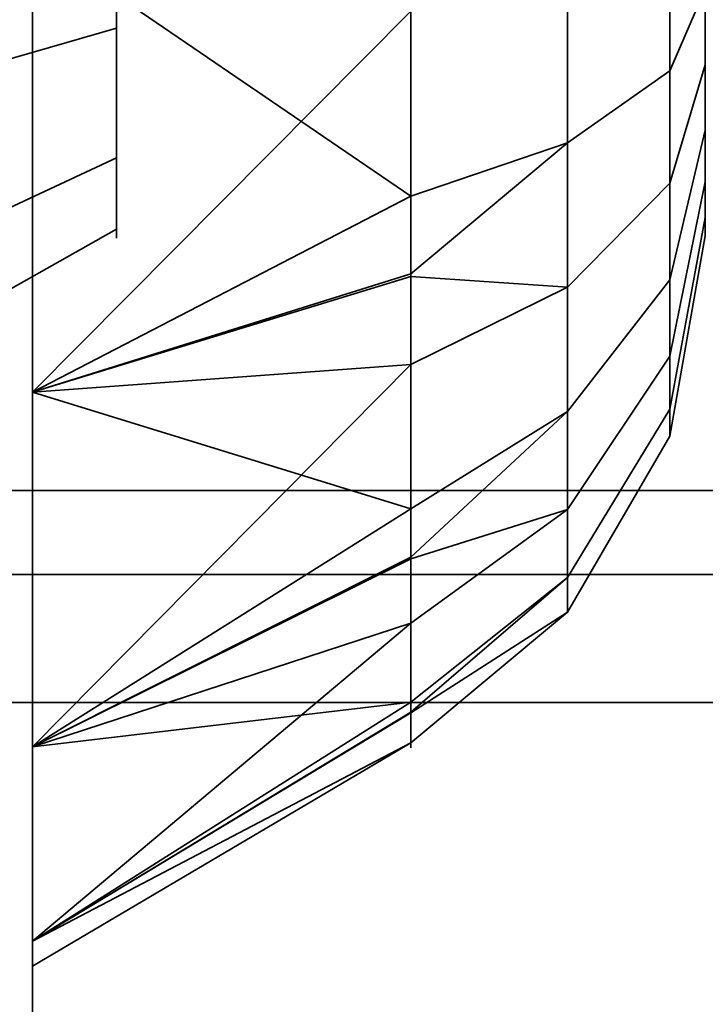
# Model space of a CAD drawing. Header units: millimetres. Extents: x -603 to 3703, y -115 to 249.
# Tile 521 of 656: x 1023.485 to 1024.3, y -14.011 to -12.84. Entities that reach past the tile are written whole.
import ezdxf

# ---------------------------------------------------------------- set-up
doc = ezdxf.new("R2010")
doc.units = ezdxf.units.MM
doc.layers.add('152', color=7, linetype='Continuous', true_color=0xffffff)

# ---------------------------------------------------------------- blocks, each defined once
blk = doc.blocks.new('UG_SURFACE_002')
at = {"layer": '152', "color": 252, "linetype": 'Continuous', "lineweight": 35}
for points in [[(2165, -13.4, 2212.25), (2165, 230.4, 2212.25), (835, 230.4, 2212.25), (835, -13.4, 2212.25)], [(985, -13.4, 2062.2499), (985, 230.4, 2062.2499), (2015.0001, 230.4, 2062.2499), (2015.0001, -13.4, 2062.2499)], [(2165, -13.4, 2212.25), (835, -13.4, 2212.25), (985, -13.4, 2062.2499), (2015.0001, -13.4, 2062.2499)]]:
    blk.add_3dface(points, dxfattribs=at)
blk = doc.blocks.new('UG_SURFACE_157')
at = {"layer": '152', "color": 252, "linetype": 'Continuous', "lineweight": 35}
for points in [[(1023.5, 62.52, 2023.7501), (1023.5, 62.52, -8.75), (1023.5, -30.32, -8.75), (1023.5, -30.32, 2023.7501)], [(1025, -30.32, 2022.2499), (1025, 62.52, 2022.2499), (1023.5, 62.52, 2023.7501), (1023.5, -30.32, 2023.7501)], [(1025, 62.52, -8.75), (1025, -30.32, -8.75), (1023.5, -30.32, -8.75), (1023.5, 62.52, -8.75)]]:
    blk.add_3dface(points, dxfattribs=at)
blk = doc.blocks.new('UG_SURFACE_158')
at = {"layer": '152', "color": 252, "linetype": 'Continuous', "lineweight": 35}
for points in [[(1023.5, 62.52, 2023.7501), (1023.5, 62.52, -8.75), (1023.5, -30.32, -8.75), (1023.5, -30.32, 2023.7501)], [(1025, -30.32, 2022.2499), (1025, 62.52, 2022.2499), (1023.5, 62.52, 2023.7501), (1023.5, -30.32, 2023.7501)], [(1025, 62.52, -8.75), (1025, -30.32, -8.75), (1023.5, -30.32, -8.75), (1023.5, 62.52, -8.75)]]:
    blk.add_3dface(points, dxfattribs=at)
blk = doc.blocks.new('UG_SURFACE_159')
at = {"layer": '152', "color": 252, "linetype": 'Continuous', "lineweight": 35}
for points in [[(1022.8, -26.0201, 983.25), (1022.8, -5.6, 983.25), (1023.5, -5.6, 983.25), (1023.5, -26.0201, 983.25)], [(1023.5, -5.6, 983.25), (1023.5, -14.686, 987.2348), (1023.5, -15.1779, 986.9508)], [(1023.5, -15.1779, 986.9508), (1023.5, -15.7428, 986.8914), (1023.5, -26.0201, 983.25), (1023.5, -5.6, 983.25)], [(1023.5, -5.6, 983.25), (1023.5, -14.234, 988.25), (1023.5, -14.3521, 987.6944)], [(1023.5, -14.3521, 987.6944), (1023.5, -14.686, 987.2348), (1023.5, -5.6, 983.25)], [(1023.5, -5.659, 1008.8141), (1023.5, -14.234, 988.25), (1023.5, -5.6, 983.25)], [(1023.3546, -6.3881, 1167.3717), (1023.5, -5.659, 1167.6859), (1023.5, -26.0201, 1175.3412)], [(1023.5, -26.0201, 1001.1588), (1023.5, -5.659, 1008.8141), (1023.3546, -6.3881, 1009.1282)], [(1023.5, -26.0201, 1175.3412), (1023.5, -5.659, 1167.6859), (1023.5, -7, 1168.25)], [(1023.5, -5.659, 1008.8141), (1023.5, -26.0201, 1001.1588), (1023.5, -13.283, 997.933), (1023.5, -12.7428, 998.1086)], [(1023.5, -14.3521, 988.8056), (1023.5, -5.659, 1008.8141), (1023.5, -11.3521, 996.1944)], [(1023.5, -5.659, 1008.8141), (1023.5, -14.3521, 988.8056), (1023.5, -14.234, 988.25)], [(1023.5, -26.0201, 1175.3412), (1023.3862, -26.2146, 1174.8238), (1023.3546, -6.3881, 1167.3717)], [(1023.3546, -6.3881, 1009.1282), (1023.3862, -26.2146, 1001.6762), (1023.5, -26.0201, 1001.1588)], [(1023.5, -26.0201, 1193.2499), (1023.5, -7, 1168.25), (1023.5, -13.7051, 1178.9471)], [(1023.5, -7, 1168.25), (1023.5, -26.0201, 1193.2499), (1023.5, -26.0201, 1175.3412)], [(1023.5, -7, 1168.25), (1023.5, -13.283, 1178.5669), (1023.5, -13.7051, 1178.9471)], [(1023.5, -7, 1168.25), (1023.5, -12.7428, 1178.3915), (1023.5, -13.283, 1178.5669)], [(1023.5, -26.0201, 1193.2499), (1023.5, -9, 1193.2499), (1022.8, -9, 1193.2499), (1022.8, -26.0201, 1193.2499)], [(1023.5, -9, 1193.2499), (1023.5, -15.1779, 1189.5492), (1023.5, -14.686, 1189.2651)], [(1023.5, -14.686, 1189.2651), (1023.5, -14.3521, 1188.8056), (1023.5, -9, 1193.2499)], [(1023.5, -9, 1193.2499), (1023.5, -26.0201, 1193.2499), (1023.5, -15.7428, 1189.6086), (1023.5, -15.1779, 1189.5492)], [(1023.5, -9, 1193.2499), (1023.5, -14.234, 1188.2499), (1023.5, -12.7428, 1181.1086), (1023.5, -12.1779, 1181.0491)], [(1023.5, -14.3521, 1188.8056), (1023.5, -14.234, 1188.2499), (1023.5, -9, 1193.2499)], [(1023.5, -11.3521, 996.1944), (1023.5, -11.686, 995.7349), (1023.5, -14.3521, 988.8056)], [(1023.5, -14.686, 989.2651), (1023.5, -11.686, 995.7349), (1023.5, -12.1779, 995.4509)], [(1023.5, -14.686, 989.2651), (1023.5, -14.3521, 988.8056), (1023.5, -11.686, 995.7349)], [(1023.5, -12.1779, 995.4509), (1023.5, -12.7428, 995.3914), (1023.5, -14.686, 989.2651)], [(1023.6, -12.85, 997.183), (1023.6, -12.6523, 997.2473), (1023.6, -12.4455, 997.2255), (1023.6, -12.6, 996.75)], [(1023.6, -12.85, 1180.1831), (1023.6, -12.6523, 1180.2473), (1023.6, -12.4455, 1180.2255), (1023.6, -12.6, 1179.75)], [(1023.6, -12.6523, 996.2527), (1023.6, -12.85, 996.317), (1023.6, -13.0045, 996.4561), (1023.6, -12.6, 996.75)], [(1023.6, -13.0045, 996.4561), (1023.6, -13.0891, 996.646), (1023.6, -13.0891, 996.8539), (1023.6, -12.6, 996.75)], [(1023.6, -13.0891, 996.8539), (1023.6, -13.0045, 997.0439), (1023.6, -12.85, 997.183), (1023.6, -12.6, 996.75)], [(1023.6, -12.6523, 1179.2527), (1023.6, -12.85, 1179.317), (1023.6, -13.0045, 1179.4561), (1023.6, -12.6, 1179.75)], [(1023.6, -13.0045, 1179.4561), (1023.6, -13.0891, 1179.646), (1023.6, -13.0891, 1179.8539), (1023.6, -12.6, 1179.75)], [(1023.6, -13.0891, 1179.8539), (1023.6, -13.0045, 1180.0439), (1023.6, -12.85, 1180.1831), (1023.6, -12.6, 1179.75)], [(1024.1362, -12.6, 1178.8001), (1024.1362, -12.9864, 1178.8821), (1023.95, -13.0499, 1178.7394), (1023.95, -12.7119, 1178.6675)], [(1024.1362, -12.6, 995.8001), (1024.1362, -12.9864, 995.8822), (1023.95, -13.0499, 995.7394), (1023.95, -12.7119, 995.6676)], [(1024.2578, -12.6, 1179.0106), (1024.2578, -12.9007, 1179.0745), (1024.1362, -12.9864, 1178.8821), (1024.1362, -12.6, 1178.8001)], [(1024.2578, -12.6, 996.0106), (1024.2578, -12.9007, 996.0745), (1024.1362, -12.9864, 995.8822), (1024.1362, -12.6, 995.8001)], [(1024.3, -12.6, 1179.25), (1024.3, -12.8034, 1179.2933), (1024.2578, -12.9007, 1179.0745), (1024.2578, -12.6, 1179.0106)], [(1024.3, -12.6, 996.25), (1024.3, -12.8034, 996.2932), (1024.2578, -12.9007, 996.0745), (1024.2578, -12.6, 996.0106)], [(1024.3, -12.704, 1180.2391), (1024.3, -12.8939, 1180.1546), (1024.3, -13.033, 1179.9999), (1024.3, -12.6, 1179.75)], [(1024.3, -13.033, 1179.9999), (1024.3, -13.0973, 1179.8023), (1024.3, -13.0755, 1179.5955), (1024.3, -12.6, 1179.75)], [(1024.3, -13.0755, 1179.5955), (1024.3, -12.9716, 1179.4155), (1024.3, -12.8034, 1179.2933), (1024.3, -12.6, 1179.75)], [(1024.3, -12.704, 997.2391), (1024.3, -12.8939, 997.1545), (1024.3, -13.033, 997), (1024.3, -12.6, 996.75)], [(1024.3, -13.033, 997), (1024.3, -13.0973, 996.8023), (1024.3, -13.0755, 996.5955), (1024.3, -12.6, 996.75)], [(1024.3, -13.0755, 996.5955), (1024.3, -12.9716, 996.4154), (1024.3, -12.8034, 996.2932), (1024.3, -12.6, 996.75)], [(1023.6, -12.6523, 997.2473), (1023.6, -12.85, 997.183), (1022.8, -13.0809, 997.583), (1022.8, -12.7005, 997.7066)], [(1023.6, -12.85, 996.317), (1023.6, -12.6523, 996.2527), (1022.8, -12.7005, 995.7934), (1022.8, -13.0809, 995.917)], [(1023.6, -12.6523, 1180.2473), (1023.6, -12.85, 1180.1831), (1022.8, -13.0809, 1180.583), (1022.8, -12.7005, 1180.7066)], [(1023.6, -12.85, 1179.317), (1023.6, -12.6523, 1179.2527), (1022.8, -12.7005, 1178.7934), (1022.8, -13.0809, 1178.9169)], [(1024.3, -12.8939, 1180.1546), (1024.3, -12.704, 1180.2391), (1024.2578, -12.7537, 1180.4732), (1024.2578, -13.0346, 1180.3482)], [(1024.3, -12.8939, 997.1545), (1024.3, -12.704, 997.2391), (1024.2578, -12.7537, 997.4732), (1024.2578, -13.0346, 997.3482)], [(1023.5, -12.7428, 1178.3915), (1023.95, -12.7119, 1178.6675), (1023.95, -13.0499, 1178.7394)], [(1023.5, -12.7428, 995.3914), (1023.95, -12.7119, 995.6676), (1023.95, -13.0499, 995.7394)], [(1023.5, -12.7428, 1181.1086), (1023.5, -14.3521, 1187.6944), (1023.5, -14.686, 1187.2349)], [(1023.5, -12.7428, 1181.1086), (1023.5, -14.234, 1188.2499), (1023.5, -14.3521, 1187.6944)], [(1023.5, -14.686, 1187.2349), (1023.5, -15.1779, 1186.9508), (1023.5, -13.283, 1180.933), (1023.5, -12.7428, 1181.1086)], [(1023.5, -15.1779, 989.5492), (1023.5, -14.686, 989.2651), (1023.5, -12.7428, 995.3914), (1023.5, -13.283, 995.567)], [(1023.95, -13.0499, 1178.7394), (1023.5, -13.283, 1178.5669), (1023.5, -12.7428, 1178.3915)], [(1023.95, -12.83, 1180.832), (1023.5, -12.7428, 1181.1086), (1023.5, -13.283, 1180.933)], [(1023.95, -13.0499, 995.7394), (1023.5, -13.283, 995.567), (1023.5, -12.7428, 995.3914)], [(1023.95, -12.83, 997.8321), (1023.5, -12.7428, 998.1086), (1023.5, -13.283, 997.933)], [(1024.2578, -13.0346, 1180.3482), (1024.2578, -12.7537, 1180.4732), (1024.1362, -12.7975, 1180.6792), (1024.1362, -13.1584, 1180.5185)], [(1024.2578, -13.0346, 997.3482), (1024.2578, -12.7537, 997.4732), (1024.1362, -12.7975, 997.6792), (1024.1362, -13.1584, 997.5185)], [(1024.1362, -13.1584, 1180.5185), (1024.1362, -12.7975, 1180.6792), (1023.95, -12.83, 1180.832), (1023.95, -13.1457, 1180.6915)], [(1024.1362, -13.1584, 997.5185), (1024.1362, -12.7975, 997.6792), (1023.95, -12.83, 997.8321), (1023.95, -13.1457, 997.6915)], [(1024.3, -12.8034, 1179.2933), (1024.3, -12.9716, 1179.4155), (1024.2578, -13.1495, 1179.2552), (1024.2578, -12.9007, 1179.0745)], [(1024.3, -12.8034, 996.2932), (1024.3, -12.9716, 996.4154), (1024.2578, -13.1495, 996.2552), (1024.2578, -12.9007, 996.0745)], [(1023.5, -13.283, 1180.933), (1023.95, -13.1457, 1180.6915), (1023.95, -12.83, 1180.832)], [(1023.5, -13.283, 997.933), (1023.95, -13.1457, 997.6915), (1023.95, -12.83, 997.8321)], [(1023.6, -12.85, 997.183), (1023.6, -13.0045, 997.0439), (1022.8, -13.3782, 997.3154), (1022.8, -13.0809, 997.583)], [(1023.6, -13.0045, 996.4561), (1023.6, -12.85, 996.317), (1022.8, -13.0809, 995.917), (1022.8, -13.3782, 996.1846)], [(1023.6, -12.85, 1180.1831), (1023.6, -13.0045, 1180.0439), (1022.8, -13.3782, 1180.3154), (1022.8, -13.0809, 1180.583)], [(1023.6, -13.0045, 1179.4561), (1023.6, -12.85, 1179.317), (1022.8, -13.0809, 1178.9169), (1022.8, -13.3782, 1179.1847)], [(1024.3, -13.033, 1179.9999), (1024.3, -12.8939, 1180.1546), (1024.2578, -13.0346, 1180.3482), (1024.2578, -13.2404, 1180.1198)], [(1024.3, -13.033, 997), (1024.3, -12.8939, 997.1545), (1024.2578, -13.0346, 997.3482), (1024.2578, -13.2404, 997.1197)], [(1024.2578, -12.9007, 1179.0745), (1024.2578, -13.1495, 1179.2552), (1024.1362, -13.306, 1179.1143), (1024.1362, -12.9864, 1178.8821)], [(1024.2578, -12.9007, 996.0745), (1024.2578, -13.1495, 996.2552), (1024.1362, -13.306, 996.1144), (1024.1362, -12.9864, 995.8822)], [(1024.3, -12.9716, 1179.4155), (1024.3, -13.0755, 1179.5955), (1024.2578, -13.3032, 1179.5216), (1024.2578, -13.1495, 1179.2552)], [(1024.3, -12.9716, 996.4154), (1024.3, -13.0755, 996.5955), (1024.2578, -13.3032, 996.5215), (1024.2578, -13.1495, 996.2552)], [(1024.1362, -12.9864, 1178.8821), (1024.1362, -13.306, 1179.1143), (1023.95, -13.4221, 1179.0098), (1023.95, -13.1425, 1178.8067)], [(1023.95, -13.1425, 1178.8067), (1023.95, -13.0499, 1178.7394), (1024.1362, -12.9864, 1178.8821)], [(1024.1362, -12.9864, 995.8822), (1024.1362, -13.306, 996.1144), (1023.95, -13.4221, 996.0098), (1023.95, -13.1425, 995.8066)], [(1023.95, -13.1425, 995.8066), (1023.95, -13.0499, 995.7394), (1024.1362, -12.9864, 995.8822)], [(1023.6, -13.0045, 997.0439), (1023.6, -13.0891, 996.8539), (1022.8, -13.5409, 996.95), (1022.8, -13.3782, 997.3154)], [(1023.6, -13.0891, 996.646), (1023.6, -13.0045, 996.4561), (1022.8, -13.3782, 996.1846), (1022.8, -13.5409, 996.55)], [(1023.6, -13.0045, 1180.0439), (1023.6, -13.0891, 1179.8539), (1022.8, -13.5409, 1179.95), (1022.8, -13.3782, 1180.3154)], [(1023.6, -13.0891, 1179.646), (1023.6, -13.0045, 1179.4561), (1022.8, -13.3782, 1179.1847), (1022.8, -13.5409, 1179.5501)], [(1024.2578, -13.2404, 1180.1198), (1024.2578, -13.0346, 1180.3482), (1024.1362, -13.1584, 1180.5185), (1024.1362, -13.4227, 1180.225)], [(1024.2578, -13.2404, 997.1197), (1024.2578, -13.0346, 997.3482), (1024.1362, -13.1584, 997.5185), (1024.1362, -13.4227, 997.225)], [(1024.3, -13.0973, 1179.8023), (1024.3, -13.033, 1179.9999), (1024.2578, -13.2404, 1180.1198), (1024.2578, -13.3354, 1179.8273)], [(1024.3, -13.0973, 996.8023), (1024.3, -13.033, 997), (1024.2578, -13.2404, 997.1197), (1024.2578, -13.3354, 996.8273)], [(1023.95, -13.0499, 1178.7394), (1023.95, -13.1425, 1178.8067), (1023.5, -13.283, 1178.5669)], [(1023.95, -13.0499, 995.7394), (1023.95, -13.1425, 995.8066), (1023.5, -13.283, 995.567)], [(1024.3, -13.0755, 1179.5955), (1024.3, -13.0973, 1179.8023), (1024.2578, -13.3354, 1179.8273), (1024.2578, -13.3032, 1179.5216)], [(1024.3, -13.0755, 996.5955), (1024.3, -13.0973, 996.8023), (1024.2578, -13.3354, 996.8273), (1024.2578, -13.3032, 996.5215)], [(1023.6, -13.0891, 996.8539), (1023.6, -13.0891, 996.646), (1022.8, -13.5409, 996.55), (1022.8, -13.5409, 996.95)], [(1023.6, -13.0891, 1179.8539), (1023.6, -13.0891, 1179.646), (1022.8, -13.5409, 1179.5501), (1022.8, -13.5409, 1179.95)], [(1023.5, -13.283, 1178.5669), (1023.95, -13.1425, 1178.8067), (1023.95, -13.4221, 1179.0098)], [(1023.5, -13.283, 995.567), (1023.95, -13.1425, 995.8066), (1023.95, -13.4221, 996.0098)], [(1023.95, -13.2502, 1180.645), (1023.95, -13.1457, 1180.6915), (1023.5, -13.283, 1180.933)], [(1023.95, -13.2502, 997.645), (1023.95, -13.1457, 997.6915), (1023.5, -13.283, 997.933)], [(1023.95, -13.1457, 1180.6915), (1023.95, -13.2502, 1180.645), (1024.1362, -13.1584, 1180.5185)], [(1023.95, -13.1457, 997.6915), (1023.95, -13.2502, 997.645), (1024.1362, -13.1584, 997.5185)], [(1024.2578, -13.1495, 1179.2552), (1024.2578, -13.3032, 1179.5216), (1024.1362, -13.5035, 1179.4565), (1024.1362, -13.306, 1179.1143)], [(1024.2578, -13.1495, 996.2552), (1024.2578, -13.3032, 996.5215), (1024.1362, -13.5035, 996.4564), (1024.1362, -13.306, 996.1144)], [(1024.1362, -13.4227, 1180.225), (1024.1362, -13.1584, 1180.5185), (1023.95, -13.2502, 1180.645), (1023.95, -13.4815, 1180.3881)], [(1024.1362, -13.4227, 997.225), (1024.1362, -13.1584, 997.5185), (1023.95, -13.2502, 997.645), (1023.95, -13.4815, 997.3881)], [(1024.2578, -13.3354, 1179.8273), (1024.2578, -13.2404, 1180.1198), (1024.1362, -13.4227, 1180.225), (1024.1362, -13.5447, 1179.8493)], [(1024.2578, -13.3354, 996.8273), (1024.2578, -13.2404, 997.1197), (1024.1362, -13.4227, 997.225), (1024.1362, -13.5447, 996.8493)], [(1023.5, -13.7051, 1180.553), (1023.95, -13.4815, 1180.3881), (1023.95, -13.2502, 1180.645)], [(1023.95, -13.2502, 1180.645), (1023.5, -13.283, 1180.933), (1023.5, -13.7051, 1180.553)], [(1023.5, -13.7051, 997.5529), (1023.95, -13.4815, 997.3881), (1023.95, -13.2502, 997.645)], [(1023.95, -13.2502, 997.645), (1023.5, -13.283, 997.933), (1023.5, -13.7051, 997.5529)], [(1023.5, -13.283, 995.567), (1023.5, -15.7428, 989.6085), (1023.5, -15.1779, 989.5492)], [(1023.5, -15.1779, 1186.9508), (1023.5, -15.7428, 1186.8914), (1023.5, -13.7051, 1180.553), (1023.5, -13.283, 1180.933)], [(1023.5, -13.283, 995.567), (1023.5, -16.283, 989.433), (1023.5, -15.7428, 989.6085)], [(1023.5, -16.283, 989.433), (1023.5, -13.283, 995.567), (1023.5, -13.7051, 995.9471)], [(1023.5, -13.7051, 997.5529), (1023.5, -13.283, 997.933), (1023.5, -26.0201, 1001.1588)], [(1023.95, -13.4221, 1179.0098), (1023.5, -13.7051, 1178.9471), (1023.5, -13.283, 1178.5669)], [(1023.95, -13.4221, 996.0098), (1023.5, -13.7051, 995.9471), (1023.5, -13.283, 995.567)], [(1024.1362, -13.306, 1179.1143), (1024.1362, -13.5035, 1179.4565), (1023.95, -13.6521, 1179.4082), (1023.95, -13.4793, 1179.1089)], [(1023.95, -13.4793, 1179.1089), (1023.95, -13.4221, 1179.0098), (1024.1362, -13.306, 1179.1143)], [(1024.1362, -13.306, 996.1144), (1024.1362, -13.5035, 996.4564), (1023.95, -13.6521, 996.4082), (1023.95, -13.4793, 996.1088)], [(1023.95, -13.4793, 996.1088), (1023.95, -13.4221, 996.0098), (1024.1362, -13.306, 996.1144)], [(1024.2578, -13.3032, 1179.5216), (1024.2578, -13.3354, 1179.8273), (1024.1362, -13.5447, 1179.8493), (1024.1362, -13.5035, 1179.4565)], [(1024.2578, -13.3032, 996.5215), (1024.2578, -13.3354, 996.8273), (1024.1362, -13.5447, 996.8493), (1024.1362, -13.5035, 996.4564)], [(1023.95, -13.4221, 1179.0098), (1023.95, -13.4793, 1179.1089), (1023.5, -13.7051, 1178.9471)], [(1023.95, -13.4221, 996.0098), (1023.95, -13.4793, 996.1088), (1023.5, -13.7051, 995.9471)], [(1024.1362, -13.5447, 1179.8493), (1024.1362, -13.4227, 1180.225), (1023.95, -13.558, 1180.3031), (1023.95, -13.6648, 1179.9744)], [(1023.95, -13.4815, 1180.3881), (1023.95, -13.558, 1180.3031), (1024.1362, -13.4227, 1180.225)], [(1024.1362, -13.5447, 996.8493), (1024.1362, -13.4227, 997.225), (1023.95, -13.558, 997.3031), (1023.95, -13.6648, 996.9744)], [(1023.95, -13.4815, 997.3881), (1023.95, -13.558, 997.3031), (1024.1362, -13.4227, 997.225)], [(1023.5, -13.7051, 1178.9471), (1023.95, -13.4793, 1179.1089), (1023.95, -13.6521, 1179.4082)], [(1023.5, -13.7051, 995.9471), (1023.95, -13.4793, 996.1088), (1023.95, -13.6521, 996.4082)], [(1023.95, -13.558, 1180.3031), (1023.95, -13.4815, 1180.3881), (1023.5, -13.7051, 1180.553)], [(1023.95, -13.558, 997.3031), (1023.95, -13.4815, 997.3881), (1023.5, -13.7051, 997.5529)], [(1024.1362, -13.5035, 1179.4565), (1024.1362, -13.5447, 1179.8493), (1023.95, -13.7002, 1179.8656), (1023.95, -13.664, 1179.5219)], [(1023.95, -13.664, 1179.5219), (1023.95, -13.6521, 1179.4082), (1024.1362, -13.5035, 1179.4565)], [(1024.1362, -13.5035, 996.4564), (1024.1362, -13.5447, 996.8493), (1023.95, -13.7002, 996.8656), (1023.95, -13.664, 996.5219)], [(1023.95, -13.664, 996.5219), (1023.95, -13.6521, 996.4082), (1024.1362, -13.5035, 996.4564)], [(1023.95, -13.6648, 1179.9744), (1023.95, -13.7002, 1179.8656), (1024.1362, -13.5447, 1179.8493)], [(1023.95, -13.6648, 996.9744), (1023.95, -13.7002, 996.8656), (1024.1362, -13.5447, 996.8493)], [(1023.5, -13.9362, 1180.034), (1023.95, -13.6648, 1179.9744), (1023.95, -13.558, 1180.3031)], [(1023.95, -13.558, 1180.3031), (1023.5, -13.7051, 1180.553), (1023.5, -13.9362, 1180.034)], [(1023.5, -13.9362, 997.034), (1023.95, -13.6648, 996.9744), (1023.95, -13.558, 997.3031)], [(1023.95, -13.558, 997.3031), (1023.5, -13.7051, 997.5529), (1023.5, -13.9362, 997.034)], [(1023.95, -13.6521, 1179.4082), (1023.5, -13.9362, 1179.466), (1023.5, -13.7051, 1178.9471)], [(1023.95, -13.6521, 1179.4082), (1023.95, -13.664, 1179.5219), (1023.5, -13.9362, 1179.466)], [(1023.95, -13.6521, 996.4082), (1023.5, -13.9362, 996.466), (1023.5, -13.7051, 995.9471)], [(1023.95, -13.6521, 996.4082), (1023.95, -13.664, 996.5219), (1023.5, -13.9362, 996.466)], [(1023.5, -13.966, 1179.75), (1023.5, -13.9362, 1179.466), (1023.95, -13.664, 1179.5219), (1023.95, -13.7002, 1179.8656)], [(1023.5, -13.966, 996.75), (1023.5, -13.9362, 996.466), (1023.95, -13.664, 996.5219), (1023.95, -13.7002, 996.8656)], [(1023.95, -13.7002, 1179.8656), (1023.95, -13.6648, 1179.9744), (1023.5, -13.9362, 1180.034)], [(1023.95, -13.7002, 996.8656), (1023.95, -13.6648, 996.9744), (1023.5, -13.9362, 997.034)], [(1023.95, -13.7002, 1179.8656), (1023.5, -13.9362, 1180.034), (1023.5, -13.966, 1179.75)], [(1023.95, -13.7002, 996.8656), (1023.5, -13.9362, 997.034), (1023.5, -13.966, 996.75)], [(1023.5, -26.0201, 1193.2499), (1023.5, -13.7051, 1178.9471), (1023.5, -13.9362, 1179.466)], [(1023.5, -13.9362, 1180.034), (1023.5, -13.7051, 1180.553), (1023.5, -15.7428, 1186.8914)], [(1023.5, -26.0201, 1001.1588), (1023.5, -16.283, 989.433), (1023.5, -13.7051, 995.9471), (1023.5, -13.9362, 996.466)], [(1023.5, -13.9362, 997.034), (1023.5, -13.7051, 997.5529), (1023.5, -26.0201, 1001.1588)], [(1023.5, -15.7428, 1186.8914), (1023.5, -13.9362, 1179.466), (1023.5, -13.966, 1179.75)], [(1023.5, -13.9362, 1179.466), (1023.5, -15.7428, 1186.8914), (1023.5, -16.283, 1187.067)], [(1023.5, -13.966, 1179.75), (1023.5, -13.9362, 1180.034), (1023.5, -15.7428, 1186.8914)], [(1023.5, -26.0201, 1001.1588), (1023.5, -13.9362, 996.466), (1023.5, -13.966, 996.75)], [(1023.5, -13.9362, 1179.466), (1023.5, -16.283, 1187.067), (1023.5, -16.7051, 1187.4471), (1023.5, -26.0201, 1193.2499)], [(1023.5, -13.966, 996.75), (1023.5, -13.9362, 997.034), (1023.5, -26.0201, 1001.1588)]]:
    blk.add_3dface(points, dxfattribs=at)
blk = doc.blocks.new('UG_SURFACE_160')
at = {"layer": '152', "color": 252, "linetype": 'Continuous', "lineweight": 35}
for points in [[(1022.8, -26.0201, 1473.25), (1022.8, -5.6, 1473.25), (1023.5, -5.6, 1473.25), (1023.5, -26.0201, 1473.25)], [(1023.5, -5.6, 1473.25), (1023.5, -14.3521, 1477.6944), (1023.5, -14.686, 1477.2348)], [(1023.5, -5.6, 1473.25), (1023.5, -14.234, 1478.25), (1023.5, -14.3521, 1477.6944)], [(1023.5, -14.686, 1477.2348), (1023.5, -15.1779, 1476.9509), (1023.5, -5.6, 1473.25)], [(1023.5, -5.659, 1498.8141), (1023.5, -14.234, 1478.25), (1023.5, -5.6, 1473.25)], [(1023.5, -15.1779, 1476.9509), (1023.5, -15.7428, 1476.8914), (1023.5, -26.0201, 1473.25), (1023.5, -5.6, 1473.25)], [(1023.3546, -6.3881, 1657.3718), (1023.5, -5.659, 1657.6859), (1023.5, -26.0201, 1665.3413)], [(1023.5, -26.0201, 1491.1588), (1023.5, -5.659, 1498.8141), (1023.3546, -6.3881, 1499.1282)], [(1023.5, -26.0201, 1665.3413), (1023.5, -5.659, 1657.6859), (1023.5, -7, 1658.25)], [(1023.5, -14.3521, 1478.8057), (1023.5, -5.659, 1498.8141), (1023.5, -11.3521, 1486.1944)], [(1023.5, -13.283, 1487.933), (1023.5, -12.7428, 1488.1085), (1023.5, -5.659, 1498.8141), (1023.5, -26.0201, 1491.1588)], [(1023.5, -5.659, 1498.8141), (1023.5, -14.3521, 1478.8057), (1023.5, -14.234, 1478.25)], [(1023.5, -26.0201, 1665.3413), (1023.3862, -26.2146, 1664.8238), (1023.3546, -6.3881, 1657.3718)], [(1023.3546, -6.3881, 1499.1282), (1023.3862, -26.2146, 1491.6762), (1023.5, -26.0201, 1491.1588)], [(1023.5, -26.0201, 1683.25), (1023.5, -7, 1658.25), (1023.5, -13.7051, 1668.9471)], [(1023.5, -7, 1658.25), (1023.5, -26.0201, 1683.25), (1023.5, -26.0201, 1665.3413)], [(1023.5, -7, 1658.25), (1023.5, -13.283, 1668.5669), (1023.5, -13.7051, 1668.9471)], [(1023.5, -7, 1658.25), (1023.5, -12.7428, 1668.3915), (1023.5, -13.283, 1668.5669)], [(1023.5, -26.0201, 1683.25), (1023.5, -9, 1683.25), (1022.8, -9, 1683.25), (1022.8, -26.0201, 1683.25)], [(1023.5, -9, 1683.25), (1023.5, -15.1779, 1679.5492), (1023.5, -14.686, 1679.2651)], [(1023.5, -14.686, 1679.2651), (1023.5, -14.3521, 1678.8056), (1023.5, -9, 1683.25)], [(1023.5, -9, 1683.25), (1023.5, -26.0201, 1683.25), (1023.5, -15.7428, 1679.6086), (1023.5, -15.1779, 1679.5492)], [(1023.5, -9, 1683.25), (1023.5, -14.234, 1678.25), (1023.5, -12.7428, 1671.1085), (1023.5, -12.1779, 1671.0491)], [(1023.5, -14.3521, 1678.8056), (1023.5, -14.234, 1678.25), (1023.5, -9, 1683.25)], [(1023.5, -11.3521, 1486.1944), (1023.5, -11.686, 1485.7348), (1023.5, -14.3521, 1478.8057)], [(1023.5, -11.686, 1485.7348), (1023.5, -12.1779, 1485.4509), (1023.5, -14.3521, 1478.8057)], [(1023.5, -12.1779, 1485.4509), (1023.5, -12.7428, 1485.3915), (1023.5, -14.3521, 1478.8057)], [(1023.6, -12.85, 1487.183), (1023.6, -12.6523, 1487.2472), (1023.6, -12.4455, 1487.2255), (1023.6, -12.6, 1486.75)], [(1023.6, -12.85, 1670.1831), (1023.6, -12.6523, 1670.2473), (1023.6, -12.4455, 1670.2255), (1023.6, -12.6, 1669.75)], [(1023.6, -12.6523, 1486.2528), (1023.6, -12.85, 1486.317), (1023.6, -13.0045, 1486.4562), (1023.6, -12.6, 1486.75)], [(1023.6, -13.0045, 1486.4562), (1023.6, -13.0891, 1486.6461), (1023.6, -13.0891, 1486.854), (1023.6, -12.6, 1486.75)], [(1023.6, -13.0891, 1486.854), (1023.6, -13.0045, 1487.0439), (1023.6, -12.85, 1487.183), (1023.6, -12.6, 1486.75)], [(1023.6, -12.6523, 1669.2528), (1023.6, -12.85, 1669.317), (1023.6, -13.0045, 1669.4561), (1023.6, -12.6, 1669.75)], [(1023.6, -13.0045, 1669.4561), (1023.6, -13.0891, 1669.646), (1023.6, -13.0891, 1669.8539), (1023.6, -12.6, 1669.75)], [(1023.6, -13.0891, 1669.8539), (1023.6, -13.0045, 1670.0439), (1023.6, -12.85, 1670.1831), (1023.6, -12.6, 1669.75)], [(1024.1362, -12.6, 1668.8), (1024.1362, -12.9864, 1668.8821), (1023.95, -13.0499, 1668.7394), (1023.95, -12.7119, 1668.6676)], [(1024.1362, -12.6, 1485.8), (1024.1362, -12.9864, 1485.8822), (1023.95, -13.0499, 1485.7395), (1023.95, -12.7119, 1485.6676)], [(1024.2578, -12.6, 1669.0106), (1024.2578, -12.9007, 1669.0745), (1024.1362, -12.9864, 1668.8821), (1024.1362, -12.6, 1668.8)], [(1024.2578, -12.6, 1486.0106), (1024.2578, -12.9007, 1486.0746), (1024.1362, -12.9864, 1485.8822), (1024.1362, -12.6, 1485.8)], [(1024.3, -12.6, 1669.25), (1024.3, -12.8034, 1669.2933), (1024.2578, -12.9007, 1669.0745), (1024.2578, -12.6, 1669.0106)], [(1024.3, -12.6, 1486.25), (1024.3, -12.8034, 1486.2932), (1024.2578, -12.9007, 1486.0746), (1024.2578, -12.6, 1486.0106)], [(1024.3, -12.704, 1670.2391), (1024.3, -12.8939, 1670.1545), (1024.3, -13.033, 1670), (1024.3, -12.6, 1669.75)], [(1024.3, -13.033, 1670), (1024.3, -13.0973, 1669.8023), (1024.3, -13.0755, 1669.5955), (1024.3, -12.6, 1669.75)], [(1024.3, -13.0755, 1669.5955), (1024.3, -12.9716, 1669.4155), (1024.3, -12.8034, 1669.2933), (1024.3, -12.6, 1669.75)], [(1024.3, -12.704, 1487.2391), (1024.3, -12.8939, 1487.1545), (1024.3, -13.033, 1487), (1024.3, -12.6, 1486.75)], [(1024.3, -13.033, 1487), (1024.3, -13.0973, 1486.8022), (1024.3, -13.0755, 1486.5955), (1024.3, -12.6, 1486.75)], [(1024.3, -13.0755, 1486.5955), (1024.3, -12.9716, 1486.4154), (1024.3, -12.8034, 1486.2932), (1024.3, -12.6, 1486.75)], [(1023.6, -12.6523, 1487.2472), (1023.6, -12.85, 1487.183), (1022.8, -13.0809, 1487.583), (1022.8, -12.7005, 1487.7067)], [(1023.6, -12.85, 1486.317), (1023.6, -12.6523, 1486.2528), (1022.8, -12.7005, 1485.7934), (1022.8, -13.0809, 1485.917)], [(1023.6, -12.6523, 1670.2473), (1023.6, -12.85, 1670.1831), (1022.8, -13.0809, 1670.583), (1022.8, -12.7005, 1670.7066)], [(1023.6, -12.85, 1669.317), (1023.6, -12.6523, 1669.2528), (1022.8, -12.7005, 1668.7934), (1022.8, -13.0809, 1668.9169)], [(1024.3, -12.8939, 1670.1545), (1024.3, -12.704, 1670.2391), (1024.2578, -12.7537, 1670.4732), (1024.2578, -13.0346, 1670.3482)], [(1024.3, -12.8939, 1487.1545), (1024.3, -12.704, 1487.2391), (1024.2578, -12.7537, 1487.4732), (1024.2578, -13.0346, 1487.3482)], [(1023.5, -12.7428, 1668.3915), (1023.95, -12.7119, 1668.6676), (1023.95, -13.0499, 1668.7394)], [(1023.5, -12.7428, 1485.3915), (1023.95, -12.7119, 1485.6676), (1023.95, -13.0499, 1485.7395)], [(1023.5, -12.7428, 1671.1085), (1023.5, -14.3521, 1677.6944), (1023.5, -14.686, 1677.2349)], [(1023.5, -12.7428, 1671.1085), (1023.5, -14.234, 1678.25), (1023.5, -14.3521, 1677.6944)], [(1023.5, -14.686, 1677.2349), (1023.5, -15.1779, 1676.9508), (1023.5, -13.283, 1670.933), (1023.5, -12.7428, 1671.1085)], [(1023.5, -12.7428, 1485.3915), (1023.5, -13.283, 1485.567), (1023.5, -15.1779, 1479.5492), (1023.5, -14.686, 1479.2652)], [(1023.5, -14.686, 1479.2652), (1023.5, -14.3521, 1478.8057), (1023.5, -12.7428, 1485.3915)], [(1023.95, -13.0499, 1668.7394), (1023.5, -13.283, 1668.5669), (1023.5, -12.7428, 1668.3915)], [(1023.95, -12.83, 1670.832), (1023.5, -12.7428, 1671.1085), (1023.5, -13.283, 1670.933)], [(1023.95, -13.0499, 1485.7395), (1023.5, -13.283, 1485.567), (1023.5, -12.7428, 1485.3915)], [(1023.95, -12.83, 1487.8321), (1023.5, -12.7428, 1488.1085), (1023.5, -13.283, 1487.933)], [(1024.2578, -13.0346, 1670.3482), (1024.2578, -12.7537, 1670.4732), (1024.1362, -12.7975, 1670.6792), (1024.1362, -13.1584, 1670.5185)], [(1024.2578, -13.0346, 1487.3482), (1024.2578, -12.7537, 1487.4732), (1024.1362, -12.7975, 1487.6792), (1024.1362, -13.1584, 1487.5185)], [(1024.1362, -13.1584, 1670.5185), (1024.1362, -12.7975, 1670.6792), (1023.95, -12.83, 1670.832), (1023.95, -13.1457, 1670.6915)], [(1024.1362, -13.1584, 1487.5185), (1024.1362, -12.7975, 1487.6792), (1023.95, -12.83, 1487.8321), (1023.95, -13.1457, 1487.6915)], [(1024.3, -12.8034, 1669.2933), (1024.3, -12.9716, 1669.4155), (1024.2578, -13.1495, 1669.2553), (1024.2578, -12.9007, 1669.0745)], [(1024.3, -12.8034, 1486.2932), (1024.3, -12.9716, 1486.4154), (1024.2578, -13.1495, 1486.2553), (1024.2578, -12.9007, 1486.0746)], [(1023.5, -13.283, 1670.933), (1023.95, -13.1457, 1670.6915), (1023.95, -12.83, 1670.832)], [(1023.5, -13.283, 1487.933), (1023.95, -13.1457, 1487.6915), (1023.95, -12.83, 1487.8321)], [(1023.6, -12.85, 1487.183), (1023.6, -13.0045, 1487.0439), (1022.8, -13.3782, 1487.3154), (1022.8, -13.0809, 1487.583)], [(1023.6, -13.0045, 1486.4562), (1023.6, -12.85, 1486.317), (1022.8, -13.0809, 1485.917), (1022.8, -13.3782, 1486.1846)], [(1023.6, -12.85, 1670.1831), (1023.6, -13.0045, 1670.0439), (1022.8, -13.3782, 1670.3154), (1022.8, -13.0809, 1670.583)], [(1023.6, -13.0045, 1669.4561), (1023.6, -12.85, 1669.317), (1022.8, -13.0809, 1668.9169), (1022.8, -13.3782, 1669.1846)], [(1024.3, -13.033, 1670), (1024.3, -12.8939, 1670.1545), (1024.2578, -13.0346, 1670.3482), (1024.2578, -13.2404, 1670.1198)], [(1024.3, -13.033, 1487), (1024.3, -12.8939, 1487.1545), (1024.2578, -13.0346, 1487.3482), (1024.2578, -13.2404, 1487.1197)], [(1024.2578, -12.9007, 1669.0745), (1024.2578, -13.1495, 1669.2553), (1024.1362, -13.306, 1669.1144), (1024.1362, -12.9864, 1668.8821)], [(1024.2578, -12.9007, 1486.0746), (1024.2578, -13.1495, 1486.2553), (1024.1362, -13.306, 1486.1144), (1024.1362, -12.9864, 1485.8822)], [(1024.3, -12.9716, 1669.4155), (1024.3, -13.0755, 1669.5955), (1024.2578, -13.3032, 1669.5215), (1024.2578, -13.1495, 1669.2553)], [(1024.3, -12.9716, 1486.4154), (1024.3, -13.0755, 1486.5955), (1024.2578, -13.3032, 1486.5215), (1024.2578, -13.1495, 1486.2553)], [(1024.1362, -12.9864, 1668.8821), (1024.1362, -13.306, 1669.1144), (1023.95, -13.4221, 1669.0098), (1023.95, -13.1425, 1668.8067)], [(1023.95, -13.1425, 1668.8067), (1023.95, -13.0499, 1668.7394), (1024.1362, -12.9864, 1668.8821)], [(1024.1362, -12.9864, 1485.8822), (1024.1362, -13.306, 1486.1144), (1023.95, -13.4221, 1486.0098), (1023.95, -13.1425, 1485.8066)], [(1023.95, -13.1425, 1485.8066), (1023.95, -13.0499, 1485.7395), (1024.1362, -12.9864, 1485.8822)], [(1023.6, -13.0045, 1487.0439), (1023.6, -13.0891, 1486.854), (1022.8, -13.5409, 1486.95), (1022.8, -13.3782, 1487.3154)], [(1023.6, -13.0891, 1486.6461), (1023.6, -13.0045, 1486.4562), (1022.8, -13.3782, 1486.1846), (1022.8, -13.5409, 1486.55)], [(1023.6, -13.0045, 1670.0439), (1023.6, -13.0891, 1669.8539), (1022.8, -13.5409, 1669.95), (1022.8, -13.3782, 1670.3154)], [(1023.6, -13.0891, 1669.646), (1023.6, -13.0045, 1669.4561), (1022.8, -13.3782, 1669.1846), (1022.8, -13.5409, 1669.5501)], [(1024.2578, -13.2404, 1670.1198), (1024.2578, -13.0346, 1670.3482), (1024.1362, -13.1584, 1670.5185), (1024.1362, -13.4227, 1670.225)], [(1024.2578, -13.2404, 1487.1197), (1024.2578, -13.0346, 1487.3482), (1024.1362, -13.1584, 1487.5185), (1024.1362, -13.4227, 1487.2249)], [(1024.3, -13.0973, 1669.8023), (1024.3, -13.033, 1670), (1024.2578, -13.2404, 1670.1198), (1024.2578, -13.3354, 1669.8273)], [(1024.3, -13.0973, 1486.8022), (1024.3, -13.033, 1487), (1024.2578, -13.2404, 1487.1197), (1024.2578, -13.3354, 1486.8273)], [(1023.95, -13.0499, 1668.7394), (1023.95, -13.1425, 1668.8067), (1023.5, -13.283, 1668.5669)], [(1023.95, -13.0499, 1485.7395), (1023.95, -13.1425, 1485.8066), (1023.5, -13.283, 1485.567)], [(1024.3, -13.0755, 1669.5955), (1024.3, -13.0973, 1669.8023), (1024.2578, -13.3354, 1669.8273), (1024.2578, -13.3032, 1669.5215)], [(1024.3, -13.0755, 1486.5955), (1024.3, -13.0973, 1486.8022), (1024.2578, -13.3354, 1486.8273), (1024.2578, -13.3032, 1486.5215)], [(1023.6, -13.0891, 1486.854), (1023.6, -13.0891, 1486.6461), (1022.8, -13.5409, 1486.55), (1022.8, -13.5409, 1486.95)], [(1023.6, -13.0891, 1669.8539), (1023.6, -13.0891, 1669.646), (1022.8, -13.5409, 1669.5501), (1022.8, -13.5409, 1669.95)], [(1023.5, -13.283, 1668.5669), (1023.95, -13.1425, 1668.8067), (1023.95, -13.4221, 1669.0098)], [(1023.5, -13.283, 1485.567), (1023.95, -13.1425, 1485.8066), (1023.95, -13.4221, 1486.0098)], [(1023.95, -13.2502, 1670.645), (1023.95, -13.1457, 1670.6915), (1023.5, -13.283, 1670.933)], [(1023.95, -13.2502, 1487.6449), (1023.95, -13.1457, 1487.6915), (1023.5, -13.283, 1487.933)], [(1023.95, -13.1457, 1670.6915), (1023.95, -13.2502, 1670.645), (1024.1362, -13.1584, 1670.5185)], [(1023.95, -13.1457, 1487.6915), (1023.95, -13.2502, 1487.6449), (1024.1362, -13.1584, 1487.5185)], [(1024.2578, -13.1495, 1669.2553), (1024.2578, -13.3032, 1669.5215), (1024.1362, -13.5035, 1669.4565), (1024.1362, -13.306, 1669.1144)], [(1024.2578, -13.1495, 1486.2553), (1024.2578, -13.3032, 1486.5215), (1024.1362, -13.5035, 1486.4564), (1024.1362, -13.306, 1486.1144)], [(1024.1362, -13.4227, 1670.225), (1024.1362, -13.1584, 1670.5185), (1023.95, -13.2502, 1670.645), (1023.95, -13.4815, 1670.3881)], [(1024.1362, -13.4227, 1487.2249), (1024.1362, -13.1584, 1487.5185), (1023.95, -13.2502, 1487.6449), (1023.95, -13.4815, 1487.3881)], [(1024.2578, -13.3354, 1669.8273), (1024.2578, -13.2404, 1670.1198), (1024.1362, -13.4227, 1670.225), (1024.1362, -13.5447, 1669.8493)], [(1024.2578, -13.3354, 1486.8273), (1024.2578, -13.2404, 1487.1197), (1024.1362, -13.4227, 1487.2249), (1024.1362, -13.5447, 1486.8493)], [(1023.5, -13.7051, 1670.553), (1023.95, -13.4815, 1670.3881), (1023.95, -13.2502, 1670.645)], [(1023.95, -13.2502, 1670.645), (1023.5, -13.283, 1670.933), (1023.5, -13.7051, 1670.553)], [(1023.5, -13.7051, 1487.5529), (1023.95, -13.4815, 1487.3881), (1023.95, -13.2502, 1487.6449)], [(1023.95, -13.2502, 1487.6449), (1023.5, -13.283, 1487.933), (1023.5, -13.7051, 1487.5529)], [(1023.5, -15.1779, 1676.9508), (1023.5, -15.7428, 1676.8914), (1023.5, -13.7051, 1670.553), (1023.5, -13.283, 1670.933)], [(1023.5, -13.283, 1485.567), (1023.5, -13.7051, 1485.947), (1023.5, -15.7428, 1479.6085), (1023.5, -15.1779, 1479.5492)], [(1023.5, -26.0201, 1491.1588), (1023.5, -13.7051, 1487.5529), (1023.5, -13.283, 1487.933)], [(1023.95, -13.4221, 1669.0098), (1023.5, -13.7051, 1668.9471), (1023.5, -13.283, 1668.5669)], [(1023.95, -13.4221, 1486.0098), (1023.5, -13.7051, 1485.947), (1023.5, -13.283, 1485.567)], [(1024.1362, -13.306, 1669.1144), (1024.1362, -13.5035, 1669.4565), (1023.95, -13.6521, 1669.4082), (1023.95, -13.4793, 1669.1089)], [(1023.95, -13.4793, 1669.1089), (1023.95, -13.4221, 1669.0098), (1024.1362, -13.306, 1669.1144)], [(1024.1362, -13.306, 1486.1144), (1024.1362, -13.5035, 1486.4564), (1023.95, -13.6521, 1486.4081), (1023.95, -13.4793, 1486.1088)], [(1023.95, -13.4793, 1486.1088), (1023.95, -13.4221, 1486.0098), (1024.1362, -13.306, 1486.1144)], [(1024.2578, -13.3032, 1669.5215), (1024.2578, -13.3354, 1669.8273), (1024.1362, -13.5447, 1669.8493), (1024.1362, -13.5035, 1669.4565)], [(1024.2578, -13.3032, 1486.5215), (1024.2578, -13.3354, 1486.8273), (1024.1362, -13.5447, 1486.8493), (1024.1362, -13.5035, 1486.4564)], [(1023.95, -13.4221, 1669.0098), (1023.95, -13.4793, 1669.1089), (1023.5, -13.7051, 1668.9471)], [(1023.95, -13.4221, 1486.0098), (1023.95, -13.4793, 1486.1088), (1023.5, -13.7051, 1485.947)], [(1024.1362, -13.5447, 1669.8493), (1024.1362, -13.4227, 1670.225), (1023.95, -13.558, 1670.3031), (1023.95, -13.6648, 1669.9744)], [(1023.95, -13.4815, 1670.3881), (1023.95, -13.558, 1670.3031), (1024.1362, -13.4227, 1670.225)], [(1024.1362, -13.5447, 1486.8493), (1024.1362, -13.4227, 1487.2249), (1023.95, -13.558, 1487.3031), (1023.95, -13.6648, 1486.9744)], [(1023.95, -13.4815, 1487.3881), (1023.95, -13.558, 1487.3031), (1024.1362, -13.4227, 1487.2249)], [(1023.5, -13.7051, 1668.9471), (1023.95, -13.4793, 1669.1089), (1023.95, -13.6521, 1669.4082)], [(1023.5, -13.7051, 1485.947), (1023.95, -13.4793, 1486.1088), (1023.95, -13.6521, 1486.4081)], [(1023.95, -13.558, 1670.3031), (1023.95, -13.4815, 1670.3881), (1023.5, -13.7051, 1670.553)], [(1023.95, -13.558, 1487.3031), (1023.95, -13.4815, 1487.3881), (1023.5, -13.7051, 1487.5529)], [(1024.1362, -13.5035, 1669.4565), (1024.1362, -13.5447, 1669.8493), (1023.95, -13.7002, 1669.8656), (1023.95, -13.664, 1669.5219)], [(1023.95, -13.664, 1669.5219), (1023.95, -13.6521, 1669.4082), (1024.1362, -13.5035, 1669.4565)], [(1024.1362, -13.5035, 1486.4564), (1024.1362, -13.5447, 1486.8493), (1023.95, -13.7002, 1486.8656), (1023.95, -13.664, 1486.5218)], [(1023.95, -13.664, 1486.5218), (1023.95, -13.6521, 1486.4081), (1024.1362, -13.5035, 1486.4564)], [(1023.95, -13.6648, 1669.9744), (1023.95, -13.7002, 1669.8656), (1024.1362, -13.5447, 1669.8493)], [(1023.95, -13.6648, 1486.9744), (1023.95, -13.7002, 1486.8656), (1024.1362, -13.5447, 1486.8493)], [(1023.5, -13.9362, 1670.0341), (1023.95, -13.6648, 1669.9744), (1023.95, -13.558, 1670.3031)], [(1023.95, -13.558, 1670.3031), (1023.5, -13.7051, 1670.553), (1023.5, -13.9362, 1670.0341)], [(1023.5, -13.9362, 1487.034), (1023.95, -13.6648, 1486.9744), (1023.95, -13.558, 1487.3031)], [(1023.95, -13.558, 1487.3031), (1023.5, -13.7051, 1487.5529), (1023.5, -13.9362, 1487.034)], [(1023.95, -13.6521, 1669.4082), (1023.5, -13.9362, 1669.466), (1023.5, -13.7051, 1668.9471)], [(1023.95, -13.6521, 1669.4082), (1023.95, -13.664, 1669.5219), (1023.5, -13.9362, 1669.466)], [(1023.95, -13.6521, 1486.4081), (1023.5, -13.9362, 1486.4659), (1023.5, -13.7051, 1485.947)], [(1023.95, -13.6521, 1486.4081), (1023.95, -13.664, 1486.5218), (1023.5, -13.9362, 1486.4659)], [(1023.5, -13.966, 1669.75), (1023.5, -13.9362, 1669.466), (1023.95, -13.664, 1669.5219), (1023.95, -13.7002, 1669.8656)], [(1023.5, -13.966, 1486.75), (1023.5, -13.9362, 1486.4659), (1023.95, -13.664, 1486.5218), (1023.95, -13.7002, 1486.8656)], [(1023.95, -13.7002, 1669.8656), (1023.95, -13.6648, 1669.9744), (1023.5, -13.9362, 1670.0341)], [(1023.95, -13.7002, 1486.8656), (1023.95, -13.6648, 1486.9744), (1023.5, -13.9362, 1487.034)], [(1023.95, -13.7002, 1669.8656), (1023.5, -13.9362, 1670.0341), (1023.5, -13.966, 1669.75)], [(1023.95, -13.7002, 1486.8656), (1023.5, -13.9362, 1487.034), (1023.5, -13.966, 1486.75)], [(1023.5, -26.0201, 1683.25), (1023.5, -13.7051, 1668.9471), (1023.5, -13.9362, 1669.466)], [(1023.5, -13.9362, 1670.0341), (1023.5, -13.7051, 1670.553), (1023.5, -15.7428, 1676.8914)], [(1023.5, -15.7428, 1479.6085), (1023.5, -13.7051, 1485.947), (1023.5, -13.9362, 1486.4659)], [(1023.5, -13.9362, 1487.034), (1023.5, -13.7051, 1487.5529), (1023.5, -26.0201, 1491.1588)], [(1023.5, -15.7428, 1676.8914), (1023.5, -13.9362, 1669.466), (1023.5, -13.966, 1669.75)], [(1023.5, -13.9362, 1669.466), (1023.5, -15.7428, 1676.8914), (1023.5, -16.283, 1677.067)], [(1023.5, -13.966, 1669.75), (1023.5, -13.9362, 1670.0341), (1023.5, -15.7428, 1676.8914)], [(1023.5, -13.9362, 1669.466), (1023.5, -16.283, 1677.067), (1023.5, -16.7051, 1677.4471), (1023.5, -26.0201, 1683.25)], [(1023.5, -26.0201, 1491.1588), (1023.5, -16.283, 1479.4331), (1023.5, -15.7428, 1479.6085), (1023.5, -13.9362, 1487.034)], [(1023.5, -15.7428, 1479.6085), (1023.5, -13.9362, 1486.4659), (1023.5, -13.966, 1486.75)], [(1023.5, -13.966, 1486.75), (1023.5, -13.9362, 1487.034), (1023.5, -15.7428, 1479.6085)]]:
    blk.add_3dface(points, dxfattribs=at)
blk = doc.blocks.new('UG_SURFACE_161')
at = {"layer": '152', "color": 6, "linetype": 'Continuous', "lineweight": 35}
for points in [[(1027, -13.5, 1027.75), (1022, -13.5, 1027.75), (1022, -13.5, 1085.75), (1027, -13.5, 1085.75)], [(1027, -13.6522, 1026.9847), (1022, -13.6522, 1026.9847), (1022, -13.5, 1027.75), (1027, -13.5, 1027.75)], [(1027, -13.5, 1085.75), (1022, -13.5, 1085.75), (1022, -13.6522, 1086.5153), (1027, -13.6522, 1086.5153)], [(1027, -14.0858, 1026.3358), (1022, -14.0858, 1026.3358), (1022, -13.6522, 1026.9847), (1027, -13.6522, 1026.9847)], [(1027, -13.6522, 1086.5153), (1022, -13.6522, 1086.5153), (1022, -14.0858, 1087.1642), (1027, -14.0858, 1087.1642)]]:
    blk.add_3dface(points, dxfattribs=at)
blk = doc.blocks.new('UG_SURFACE_162')
at = {"layer": '152', "color": 6, "linetype": 'Continuous', "lineweight": 35}
for points in [[(1027, -13.5, 1549.25), (1022, -13.5, 1549.25), (1022, -13.5, 1607.25), (1027, -13.5, 1607.25)], [(1027, -13.6522, 1548.4847), (1022, -13.6522, 1548.4847), (1022, -13.5, 1549.25), (1027, -13.5, 1549.25)], [(1027, -13.5, 1607.25), (1022, -13.5, 1607.25), (1022, -13.6522, 1608.0154), (1027, -13.6522, 1608.0154)], [(1027, -14.0858, 1547.8358), (1022, -14.0858, 1547.8358), (1022, -13.6522, 1548.4847), (1027, -13.6522, 1548.4847)], [(1027, -13.6522, 1608.0154), (1022, -13.6522, 1608.0154), (1022, -14.0858, 1608.6642), (1027, -14.0858, 1608.6642)]]:
    blk.add_3dface(points, dxfattribs=at)
blk = doc.blocks.new('UG_SURFACE_163')
at = {"layer": '152', "color": 252, "linetype": 'Continuous', "lineweight": 35}
for points in [[(1023.5, -30.32, 2023.7501), (1976.5, -30.32, 2023.7501), (1976.5, 62.52, 2023.7501), (1023.5, 62.52, 2023.7501)], [(1025, 62.52, 2022.2499), (1025, -30.32, 2022.2499), (1023.5, -30.32, 2023.7501), (1023.5, 62.52, 2023.7501)], [(970, -13.4, 2077.25), (2030, -13.4, 2077.25), (2028.5001, -13.4, 2075.7501), (971.5, -13.4, 2075.7501)], [(970, -13.4, 2077.25), (970, -30.32, 2077.25), (2030, -30.32, 2077.25), (2030, -13.4, 2077.25)], [(971.5, -13.4, 2075.7501), (2028.5001, -13.4, 2075.7501), (2028.5001, -30.32, 2075.7501), (971.5, -30.32, 2075.7501)]]:
    blk.add_3dface(points, dxfattribs=at)

msp = doc.modelspace()

# ---------------------------------------------------------------- linework, layer by layer
at = {"layer": '152', "color": 251, "linetype": 'Continuous', "lineweight": -3, "true_color": 0x636466}
for p, q in [((1023.5, -30.32, 2023.75), (1023.5, 62.52, 2023.75)), ((1023.5, -30.32, 2023.75), (1023.5, 62.52, 2023.75)), ((1023.5, 62.52, -8.75), (1023.5, -30.32, -8.75)), ((1023.5, -30.32, 2023.75), (1023.5, 62.52, 2023.75)), ((1023.5, 62.52, -8.75), (1023.5, -30.32, -8.75)), ((1023.5, -26.0201, 1473.25), (1023.5, -5.6, 1473.25)), ((1023.5, -26.0201, 983.25), (1023.5, -5.6, 983.25)), ((1023.5, -26.0201, 1175.3412), (1023.5, -5.659, 1167.6859)), ((1023.5, -5.659, 1498.8141), (1023.5, -26.0201, 1491.1588)), ((1023.5, -5.659, 1008.8141), (1023.5, -26.0201, 1001.1588)), ((1023.5, -26.0201, 1665.3412), (1023.5, -5.659, 1657.6859)), ((1023.5, -26.0201, 1683.25), (1023.5, -9, 1683.25)), ((1023.5, -26.0201, 1193.25), (1023.5, -9, 1193.25)), ((2165, -13.4, 2212.25), (835, -13.4, 2212.25)), ((2030, -13.4, 2077.25), (970, -13.4, 2077.25)), ((2028.5, -13.4, 2075.75), (971.5, -13.4, 2075.75)), ((985, -13.4, 2062.25), (2015, -13.4, 2062.25)), ((1022, -13.5, 1607.25), (1027, -13.5, 1607.25)), ((1027, -13.5, 1549.25), (1022, -13.5, 1549.25)), ((1027, -13.5, 1027.75), (1022, -13.5, 1027.75)), ((1022, -13.5, 1085.75), (1027, -13.5, 1085.75))]:
    msp.add_line(p, q, dxfattribs=at)
at = {"layer": '152', "color": 251, "linetype": 'Continuous', "lineweight": -3, "true_color": 0x636466, "extrusion": (-1, 0, 0)}
for centre, radius in [((12.6, 1669.75, -1023.5), 1.366), ((12.6, 1179.75, -1023.5), 1.366), ((12.6, 1486.75, -1023.5), 1.366), ((12.6, 996.75, -1023.5), 1.366), ((12.6, 1486.75, -1023.95), 1.1062), ((12.6, 996.75, -1023.95), 1.1062), ((12.6, 1486.75, -1023.6), 0.5), ((12.6, 996.75, -1023.6), 0.5)]:
    msp.add_circle(centre, radius, dxfattribs=at)
at = {"layer": '152', "color": 251, "linetype": 'Continuous', "lineweight": -3, "true_color": 0x636466, "extrusion": (1, 0, 0)}
for centre, radius in [((-12.6, 1669.75, 1023.95), 1.1062), ((-12.6, 1179.75, 1023.95), 1.1062), ((-12.6, 1669.75, 1023.6), 0.5), ((-12.6, 1179.75, 1023.6), 0.5)]:
    msp.add_circle(centre, radius, dxfattribs=at)

# ---------------------------------------------------------------- block references
at = {"layer": '152', "color": 251, "linetype": 'Continuous', "lineweight": -3, "true_color": 0x636466}
for name in ['UG_SURFACE_002', 'UG_SURFACE_157', 'UG_SURFACE_158', 'UG_SURFACE_163', 'UG_SURFACE_159', 'UG_SURFACE_160', 'UG_SURFACE_161', 'UG_SURFACE_162']:
    msp.add_blockref(name, (0, 0), dxfattribs=at)

doc.saveas('drawing.dxf')
